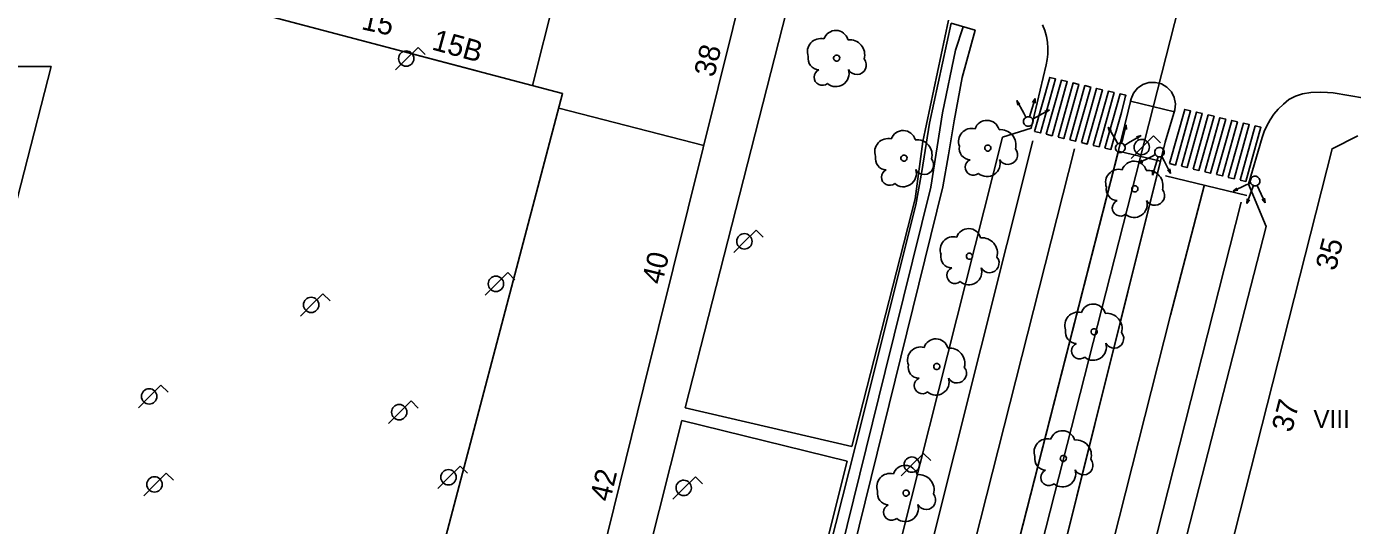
# Model space of a CAD drawing. Extents: x 282771 to 285132, y 4823109 to 4825496.
# Drawn here: x 284864.9 to 284974.9, y 4823244.6 to 4823286 of the extents above; entities that cross this region are included whole.
import ezdxf

# ---------------------------------------------------------------- set-up
doc = ezdxf.new("R2010")
doc.units = 0
for name, color, linetype in [('ACERA-BORDILLO', 7, 'Continuous'), ('ARBOL', 7, 'Continuous'), ('BORDILLO', 7, 'Continuous'), ('CALLE-EJE', 7, 'Continuous'), ('CARRIL-BICI-AREA', 7, 'Continuous'), ('CARRIL-BICI-EJE', 7, 'Continuous'), ('EDIFICIO', 7, 'Continuous'), ('FAROLA', 7, 'Continuous'), ('MEDIANERA', 7, 'Continuous'), ('NUM-LOCAL', 7, 'Continuous'), ('NUM-PORTAL', 7, 'Continuous'), ('PASO-PEATONES', 7, 'Continuous'), ('SEMAFORO', 7, 'Continuous'), ('SENAL-VIARIA', 7, 'Continuous'), ('TXT-ALTURA-EDIFICIO', 7, 'Continuous'), ('ZONA-VERDE', 7, 'Continuous')]:
    doc.layers.add(name, color=color, linetype=linetype)

msp = doc.modelspace()

# ---------------------------------------------------------------- linework, layer by layer
at = {"layer": 'ACERA-BORDILLO'}
for points in [[(284933.75, 4823228.66), (284945.9, 4823276.83), (284948.27, 4823277.59), (284949.52, 4823282.84), (284949.61, 4823283.28), (284949.65, 4823283.75), (284949.66, 4823284.23), (284949.62, 4823284.72), (284949.54, 4823285.21), (284949.4, 4823285.7), (284949.22, 4823286.18)], [(284960.19, 4823239.9), (284967.78, 4823269.43), (284966.31, 4823272.93), (284967.45, 4823276.81), (284967.62, 4823277.3), (284967.84, 4823277.79), (284968.11, 4823278.27), (284968.43, 4823278.74), (284968.79, 4823279.18), (284969.21, 4823279.59), (284969.67, 4823279.96), (284970.23, 4823280.24), (284970.79, 4823280.44), (284971.49, 4823280.54), (284972.3, 4823280.57), (284972.87, 4823280.56), (284973.34, 4823280.52), (284975.95, 4823280.08)]]:
    msp.add_lwpolyline(points, dxfattribs=at)
at = {"layer": 'ARBOL'}
for centre, major_axis, start_param, end_param in [((284932.05, 4823284.67), (0.595, 0.851), 5.596056, 8.139735), ((284930.79, 4823283.94), (0.629, 0.899), 0.356395, 2.540226), ((284933.18, 4823283.67), (0.73, 1.04), 5.061819, 6.995059), ((284930.68, 4823283.37), (-0.536, -0.766), 5.124062, 6.861247), ((284930.92, 4823281.82), (-0.385, -0.551), 4.166535, 7.582768), ((284932.06, 4823282.12), (-0.622, -0.889), 6.177464, 8.777541), ((284933.79, 4823282.84), (-0.457, -0.653), 5.828537, 9.145162), ((284944.6, 4823277.2), (0.595, 0.851), 5.59602, 8.139699), ((284937.64, 4823276.36), (0.596, 0.851), 5.596236, 8.139915), ((284943.34, 4823276.47), (0.629, 0.899), 0.356358, 2.540189), ((284945.73, 4823276.2), (0.73, 1.04), 5.061782, 6.995023), ((284936.38, 4823275.63), (0.629, 0.898), 0.356575, 2.540405), ((284938.77, 4823275.36), (0.73, 1.04), 5.061999, 6.995239), ((284943.23, 4823275.9), (-0.536, -0.766), 5.124025, 6.86121), ((284946.34, 4823275.37), (-0.457, -0.653), 5.828501, 9.145125), ((284936.27, 4823275.06), (-0.537, -0.766), 5.124241, 6.861426), ((284939.38, 4823274.53), (-0.457, -0.653), 5.828717, 9.145341), ((284943.47, 4823274.35), (-0.385, -0.551), 4.166498, 7.582732), ((284944.61, 4823274.65), (-0.622, -0.889), 6.177427, 8.777505), ((284956.81, 4823273.81), (0.595, 0.851), 5.595821, 8.1395), ((284936.51, 4823273.51), (-0.385, -0.55), 4.166714, 7.582948), ((284937.65, 4823273.81), (-0.623, -0.889), 6.177643, 8.777721), ((284955.55, 4823273.08), (0.629, 0.899), 0.35616, 2.539991), ((284957.94, 4823272.81), (0.73, 1.04), 5.061584, 6.994824), ((284955.44, 4823272.51), (-0.536, -0.766), 5.123827, 6.861012), ((284955.68, 4823270.96), (-0.385, -0.551), 4.1663, 7.582533), ((284956.82, 4823271.26), (-0.622, -0.89), 6.177229, 8.777307), ((284958.55, 4823271.98), (-0.457, -0.653), 5.828302, 9.144927), ((284943.07, 4823268.21), (0.596, 0.851), 5.596407, 8.140086), ((284941.81, 4823267.48), (0.629, 0.898), 0.356745, 2.540576), ((284944.2, 4823267.21), (0.73, 1.04), 5.062169, 6.99541), ((284941.7, 4823266.91), (-0.537, -0.766), 5.124412, 6.861597), ((284941.94, 4823265.36), (-0.386, -0.55), 4.166885, 7.583119), ((284943.08, 4823265.66), (-0.623, -0.889), 6.177814, 8.777892), ((284944.81, 4823266.38), (-0.457, -0.653), 5.828888, 9.145512), ((284953.42, 4823261.94), (0.596, 0.851), 5.596384, 8.140062), ((284952.16, 4823261.21), (0.629, 0.898), 0.356722, 2.540553), ((284954.55, 4823260.94), (0.73, 1.04), 5.062146, 6.995387), ((284952.05, 4823260.64), (-0.537, -0.766), 5.124389, 6.861574), ((284955.16, 4823260.11), (-0.457, -0.653), 5.828865, 9.145489), ((284939.1, 4823258.32), (0.63, 0.898), 0.357183, 2.541014), ((284940.36, 4823259.05), (0.596, 0.85), 5.596844, 8.140523), ((284941.49, 4823258.05), (0.73, 1.04), 5.062607, 6.995847), ((284952.29, 4823259.09), (-0.385, -0.55), 4.166862, 7.583096), ((284953.43, 4823259.39), (-0.623, -0.889), 6.177791, 8.777869), ((284938.99, 4823257.75), (-0.537, -0.766), 5.12485, 6.862035), ((284942.1, 4823257.22), (-0.457, -0.652), 5.829325, 9.14595), ((284939.23, 4823256.2), (-0.386, -0.55), 4.167323, 7.583556), ((284940.37, 4823256.5), (-0.623, -0.889), 6.178252, 8.77833), ((284949.61, 4823250.69), (0.63, 0.898), 0.357201, 2.541031), ((284950.87, 4823251.42), (0.596, 0.85), 5.596862, 8.140541), ((284952, 4823250.42), (0.73, 1.04), 5.062625, 6.995865), ((284937.81, 4823248.54), (0.597, 0.85), 5.59732, 8.140999), ((284949.5, 4823250.12), (-0.537, -0.766), 5.124867, 6.862053), ((284952.61, 4823249.59), (-0.457, -0.652), 5.829343, 9.145967), ((284936.55, 4823247.81), (0.63, 0.898), 0.357658, 2.541489), ((284938.94, 4823247.54), (0.73, 1.04), 5.063082, 6.996323), ((284949.74, 4823248.57), (-0.386, -0.55), 4.16734, 7.583574), ((284950.88, 4823248.87), (-0.623, -0.889), 6.178269, 8.778347), ((284936.44, 4823247.24), (-0.537, -0.766), 5.125325, 6.86251), ((284939.55, 4823246.71), (-0.458, -0.652), 5.829801, 9.146425), ((284936.68, 4823245.69), (-0.386, -0.55), 4.167798, 7.584032), ((284937.82, 4823245.99), (-0.624, -0.889), 6.178727, 8.778805)]:
    msp.add_ellipse(centre, major_axis=major_axis, ratio=0.999979, start_param=start_param, end_param=end_param, dxfattribs=at)
for centre, major_axis in [((284932.12, 4823283.41), (0.146, 0.209)), ((284944.67, 4823275.94), (0.146, 0.209)), ((284937.71, 4823275.1), (0.146, 0.209)), ((284956.88, 4823272.55), (0.146, 0.209)), ((284943.14, 4823266.95), (0.146, 0.209)), ((284953.49, 4823260.68), (0.146, 0.209)), ((284940.43, 4823257.79), (0.146, 0.208)), ((284950.94, 4823250.16), (0.146, 0.208)), ((284937.88, 4823247.28), (0.146, 0.208))]:
    msp.add_ellipse(centre, major_axis=major_axis, ratio=0.999979, dxfattribs=at)
at = {"layer": 'BORDILLO'}
for points in [[(284960.2, 4823279.1), (284960.24, 4823279.62), (284960.15, 4823280.14), (284959.91, 4823280.61), (284959.54, 4823280.99), (284959.09, 4823281.26), (284958.58, 4823281.39), (284958.05, 4823281.38), (284957.55, 4823281.21), (284957.11, 4823280.92), (284956.77, 4823280.51), (284956.57, 4823280.03), (284955.81, 4823276.84), (284944.98, 4823234.45)], [(284948.39, 4823232.27), (284959.4, 4823276.42), (284960.2, 4823279.1)]]:
    msp.add_lwpolyline(points, dxfattribs=at)
at = {"layer": 'CALLE-EJE'}
msp.add_lwpolyline([(284929.18, 4823164.65), (284961.26, 4823290.55)], dxfattribs=at)
at = {"layer": 'CARRIL-BICI-AREA'}
msp.add_lwpolyline([(284926.55, 4823214.31), (284940.93, 4823272.72), (284941.4, 4823275.37), (284941.89, 4823278.21), (284942.55, 4823281.81), (284943.61, 4823285.72), (284941.63, 4823286.31), (284939.84, 4823278.01), (284939.18, 4823273.98), (284938.69, 4823271.23), (284933.72, 4823251.32), (284919.24, 4823194.11)], dxfattribs=at)
at = {"layer": 'CARRIL-BICI-EJE'}
msp.add_lwpolyline([(284898.85, 4823109), (284902.3, 4823122.71), (284910.69, 4823155.8), (284911.65, 4823162.11), (284912.29, 4823165.01), (284913.98, 4823171.75), (284916.93, 4823184.36), (284919.26, 4823190.55), (284921.28, 4823198.17), (284929.3, 4823229.66), (284936.15, 4823257.39), (284939.94, 4823272.68), (284940.9, 4823278.85), (284941.99, 4823284.08), (284942.62, 4823286.01)], dxfattribs=at)
at = {"layer": 'EDIFICIO'}
msp.add_line((284860.6, 4823293.34), (284902.24, 4823282.35), dxfattribs=at)
for points in [[(284864.18, 4823306.9), (284924.75, 4823290.92), (284916.09, 4823256.01), (284904.73, 4823209.97), (284901.17, 4823195.54), (284898.86, 4823186.21), (284892.95, 4823183.17), (284891.07, 4823183.65), (284865.72, 4823190.14), (284839.26, 4823196.64), (284837.46, 4823199.98), (284846.05, 4823233.55), (284848.92, 4823245.34), (284897.09, 4823233.91), (284909.36, 4823280.48), (284887.51, 4823286.24), (284860.6, 4823293.34), (284864.18, 4823306.9)], [(284975.38, 4823276.95), (284973.25, 4823275.88), (284962.02, 4823231.6), (284957.73, 4823214.69), (284953.14, 4823196.64), (284946.75, 4823171.43), (284948.76, 4823167.93), (284964.68, 4823163.77), (284984.55, 4823158.59)]]:
    msp.add_lwpolyline(points, dxfattribs=at)
at = {"layer": 'FAROLA'}
for p, q in [((284897.36, 4823284.3), (284896.42, 4823283.37)), ((284897.95, 4823283.71), (284897.36, 4823284.3)), ((284896.42, 4823283.37), (284895.49, 4823282.43)), ((284958.43, 4823276.95), (284957.49, 4823276.02)), ((284959.02, 4823276.36), (284958.43, 4823276.95)), ((284957.49, 4823276.02), (284956.56, 4823275.08)), ((284924.5, 4823268.19), (284923.57, 4823267.25)), ((284925.44, 4823269.12), (284924.5, 4823268.19)), ((284926.03, 4823268.53), (284925.44, 4823269.12)), ((284904.81, 4823265.59), (284903.87, 4823264.66)), ((284905.4, 4823265), (284904.81, 4823265.59)), ((284889.47, 4823263.84), (284888.53, 4823262.91)), ((284890.06, 4823263.25), (284889.47, 4823263.84)), ((284903.87, 4823264.66), (284902.94, 4823263.72)), ((284888.53, 4823262.91), (284887.6, 4823261.97)), ((284876.02, 4823256.24), (284875.08, 4823255.31)), ((284876.61, 4823255.65), (284876.02, 4823256.24)), ((284875.08, 4823255.31), (284874.15, 4823254.37)), ((284896.78, 4823254.93), (284895.84, 4823254)), ((284897.37, 4823254.34), (284896.78, 4823254.93)), ((284895.84, 4823254), (284894.91, 4823253.06)), ((284939.34, 4823250.57), (284938.4, 4823249.64)), ((284939.93, 4823249.98), (284939.34, 4823250.57)), ((284900.87, 4823249.52), (284899.93, 4823248.59)), ((284901.46, 4823248.93), (284900.87, 4823249.52)), ((284938.4, 4823249.64), (284937.47, 4823248.7)), ((284876.46, 4823248.93), (284875.52, 4823248)), ((284877.05, 4823248.34), (284876.46, 4823248.93)), ((284899.93, 4823248.59), (284899, 4823247.65)), ((284920.4, 4823248.64), (284919.46, 4823247.71)), ((284920.99, 4823248.05), (284920.4, 4823248.64)), ((284875.52, 4823248), (284874.59, 4823247.06)), ((284919.46, 4823247.71), (284918.53, 4823246.77))]:
    msp.add_line(p, q, dxfattribs=at)
for centre in [(284896.38, 4823283.37), (284903.83, 4823264.66), (284888.49, 4823262.91), (284875.04, 4823255.31), (284895.8, 4823254), (284875.48, 4823248), (284899.89, 4823248.59)]:
    msp.add_circle(centre, 0.638, dxfattribs=at)
for centre, major_axis in [((284957.45, 4823276.02), (0.365, 0.522)), ((284924.46, 4823268.19), (0.366, 0.522)), ((284938.36, 4823249.64), (0.366, 0.522)), ((284919.42, 4823247.71), (0.366, 0.522))]:
    msp.add_ellipse(centre, major_axis=major_axis, ratio=0.999979, dxfattribs=at)
at = {"layer": 'MEDIANERA'}
for p, q in [((284906.88, 4823281.13), (284910.25, 4823294.74)), ((284909.04, 4823279.24), (284921.08, 4823276.14))]:
    msp.add_line(p, q, dxfattribs=at)
at = {"layer": 'PASO-PEATONES'}
for points in [[(284948.55, 4823277.31), (284949.81, 4823281.8), (284950.29, 4823281.69), (284949.04, 4823277.19)], [(284949.52, 4823277.08), (284950.78, 4823281.57), (284951.27, 4823281.46), (284950.01, 4823276.96)], [(284950.5, 4823276.85), (284951.75, 4823281.35), (284952.24, 4823281.23), (284950.98, 4823276.73)], [(284951.47, 4823276.62), (284952.73, 4823281.12), (284953.22, 4823281), (284951.96, 4823276.5)], [(284952.45, 4823276.39), (284953.7, 4823280.89), (284954.19, 4823280.77), (284952.93, 4823276.27)], [(284953.42, 4823276.16), (284954.68, 4823280.66), (284955.16, 4823280.54), (284953.91, 4823276.05)], [(284954.39, 4823275.93), (284955.65, 4823280.43), (284956.14, 4823280.32), (284956.08, 4823280.17), (284956.04, 4823280.03), (284955.77, 4823278.89), (284955.32, 4823277.33), (284955.23, 4823277), (284954.89, 4823275.82)], [(284959.76, 4823274.65), (284961.02, 4823279.15), (284961.51, 4823279.03), (284960.25, 4823274.53)], [(284960.74, 4823274.42), (284961.99, 4823278.92), (284962.48, 4823278.81), (284961.22, 4823274.31)], [(284961.71, 4823274.19), (284962.97, 4823278.69), (284963.45, 4823278.58), (284962.2, 4823274.08)], [(284962.68, 4823273.96), (284963.94, 4823278.46), (284964.43, 4823278.35), (284963.17, 4823273.85)], [(284963.66, 4823273.73), (284964.92, 4823278.23), (284965.4, 4823278.12), (284964.15, 4823273.62)], [(284964.63, 4823273.5), (284965.89, 4823278), (284966.38, 4823277.89), (284965.12, 4823273.39)], [(284965.61, 4823273.27), (284966.87, 4823277.78), (284967.35, 4823277.66), (284966.09, 4823273.16)]]:
    msp.add_lwpolyline(points, close=True, dxfattribs=at)
at = {"layer": 'SEMAFORO'}
for p, q in [((284947.07, 4823279.89), (284947.65, 4823278.84)), ((284947.07, 4823279.89), (284947.34, 4823279.61)), ((284947.16, 4823279.51), (284947.07, 4823279.89)), ((284948.25, 4823278.9), (284948.59, 4823280.05)), ((284948.37, 4823279.72), (284948.59, 4823280.05)), ((284948.59, 4823279.66), (284948.59, 4823280.05)), ((284948.73, 4823278.52), (284949.79, 4823279.1)), ((284949.4, 4823279.01), (284949.79, 4823279.1)), ((284949.5, 4823278.83), (284949.79, 4823279.1)), ((284947.65, 4823278.84), (284947.84, 4823278.49)), ((284948.14, 4823278.52), (284948.25, 4823278.9)), ((284948.38, 4823278.33), (284948.73, 4823278.52)), ((284954.65, 4823277.67), (284955.26, 4823276.64)), ((284954.65, 4823277.67), (284954.93, 4823277.39)), ((284954.76, 4823277.29), (284954.65, 4823277.67)), ((284955.87, 4823276.72), (284956.16, 4823277.88)), ((284955.96, 4823277.54), (284956.16, 4823277.88)), ((284956.18, 4823277.49), (284956.16, 4823277.88)), ((284956.36, 4823276.36), (284957.39, 4823276.97)), ((284957.01, 4823276.87), (284957.39, 4823276.97)), ((284957.11, 4823276.69), (284957.39, 4823276.97)), ((284955.26, 4823276.64), (284955.47, 4823276.29)), ((284955.77, 4823276.33), (284955.87, 4823276.72)), ((284956.02, 4823276.16), (284956.36, 4823276.36)), ((284958.22, 4823275.22), (284957.16, 4823274.67)), ((284957.45, 4823274.93), (284957.16, 4823274.67)), ((284957.54, 4823274.75), (284957.16, 4823274.67)), ((284958.58, 4823275.41), (284958.22, 4823275.22)), ((284958.69, 4823274.84), (284958.33, 4823273.69)), ((284958.81, 4823275.21), (284958.69, 4823274.84)), ((284959.3, 4823274.88), (284959.12, 4823275.24)), ((284959.85, 4823273.82), (284959.3, 4823274.88)), ((284958.34, 4823274.09), (284958.33, 4823273.69)), ((284958.55, 4823274.02), (284958.33, 4823273.69)), ((284959.85, 4823273.82), (284959.59, 4823274.11)), ((284959.77, 4823274.2), (284959.85, 4823273.82)), ((284966.13, 4823272.87), (284965.04, 4823272.36)), ((284965.35, 4823272.61), (284965.04, 4823272.36)), ((284966.5, 4823273.03), (284966.13, 4823272.87)), ((284966.72, 4823272.83), (284966.59, 4823272.46)), ((284967.2, 4823272.47), (284967.03, 4823272.84)), ((284965.43, 4823272.43), (284965.04, 4823272.36)), ((284966.59, 4823272.46), (284966.17, 4823271.33)), ((284966.2, 4823271.73), (284966.17, 4823271.33)), ((284966.41, 4823271.65), (284966.17, 4823271.33)), ((284967.7, 4823271.38), (284967.2, 4823272.47)), ((284967.7, 4823271.38), (284967.45, 4823271.69)), ((284967.63, 4823271.77), (284967.7, 4823271.38))]:
    msp.add_line(p, q, dxfattribs=at)
for centre, major_axis in [((284948.03, 4823278.14), (0.229, 0.328)), ((284955.67, 4823275.95), (0.229, 0.328)), ((284958.93, 4823275.59), (-0.229, -0.328)), ((284966.86, 4823273.2), (-0.229, -0.328))]:
    msp.add_ellipse(centre, major_axis=major_axis, ratio=0.999979, dxfattribs=at)
at = {"layer": 'SENAL-VIARIA'}
for p, q in [((284948.42, 4823276.53), (284925.76, 4823186.19)), ((284959.43, 4823273.63), (284966.17, 4823271.99)), ((284942.35, 4823179.23), (284965.7, 4823271.44))]:
    msp.add_line(p, q, dxfattribs=at)
for points in [[(284928.21, 4823182.78), (284930.91, 4823193.23), (284951.87, 4823275.88)], [(284962.63, 4823272.79), (284959.83, 4823262.07), (284939.07, 4823180.06)]]:
    msp.add_lwpolyline(points, dxfattribs=at)
at = {"layer": 'ZONA-VERDE'}
for p, q in [((284919.53, 4823254.35), (284928.9, 4823291.04)), ((284941.4, 4823286.55), (284939.27, 4823276.48)), ((284866.89, 4823282.7), (284862.38, 4823265.21)), ((284862.55, 4823282.7), (284866.89, 4823282.7)), ((284957.55, 4823281.21), (284958.05, 4823281.38)), ((284958.05, 4823281.38), (284958.58, 4823281.39)), ((284958.58, 4823281.39), (284959.09, 4823281.26)), ((284956.57, 4823280.03), (284956.77, 4823280.51)), ((284956.77, 4823280.51), (284957.11, 4823280.92)), ((284957.11, 4823280.92), (284957.55, 4823281.21)), ((284959.09, 4823281.26), (284959.54, 4823280.99)), ((284959.54, 4823280.99), (284959.91, 4823280.61)), ((284959.91, 4823280.61), (284960.15, 4823280.14)), ((284956.52, 4823279.82), (284956.57, 4823280.03)), ((284960.16, 4823278.96), (284956.52, 4823279.82)), ((284960.15, 4823280.14), (284960.24, 4823279.62)), ((284960.2, 4823279.1), (284960.16, 4823278.96)), ((284960.24, 4823279.62), (284960.2, 4823279.1)), ((284939.27, 4823276.48), (284938.65, 4823271.72)), ((284945.69, 4823237.22), (284955.51, 4823275.67)), ((284959.01, 4823274.84), (284949.5, 4823236.7)), ((284955.51, 4823275.67), (284959.01, 4823274.84)), ((284938.65, 4823271.72), (284933.39, 4823251.16)), ((284933.39, 4823251.16), (284919.53, 4823254.35)), ((284910.33, 4823217.97), (284919.26, 4823253.31)), ((284919.26, 4823253.31), (284933, 4823249.93)), ((284933, 4823249.93), (284924.1, 4823214.53))]:
    msp.add_line(p, q, dxfattribs=at)

# ---------------------------------------------------------------- texts
at = {"layer": 'NUM-LOCAL'}
msp.add_text('15B', height=1.75, rotation=344.5966, dxfattribs=at).set_placement((284898.43, 4823284.14))
at = {"layer": 'NUM-PORTAL'}
for s, rotation, p in [('15', 347.571, (284892.59, 4823285.82)), ('38', 76.4696, (284921.95, 4823281.75)), ('35', 75.4296, (284973.54, 4823265.67)), ('40', 76.4696, (284917.62, 4823264.53)), ('37', 75.4296, (284969.9, 4823252.25)), ('42', 76.4696, (284913.3, 4823246.49))]:
    msp.add_text(s, height=1.75, rotation=rotation, dxfattribs=at).set_placement(p)
at = {"layer": 'TXT-ALTURA-EDIFICIO'}
msp.add_text('VIII', height=1.5, rotation=0.0006, dxfattribs=at).set_placement((284971.71, 4823252.68))

doc.saveas('drawing.dxf')
